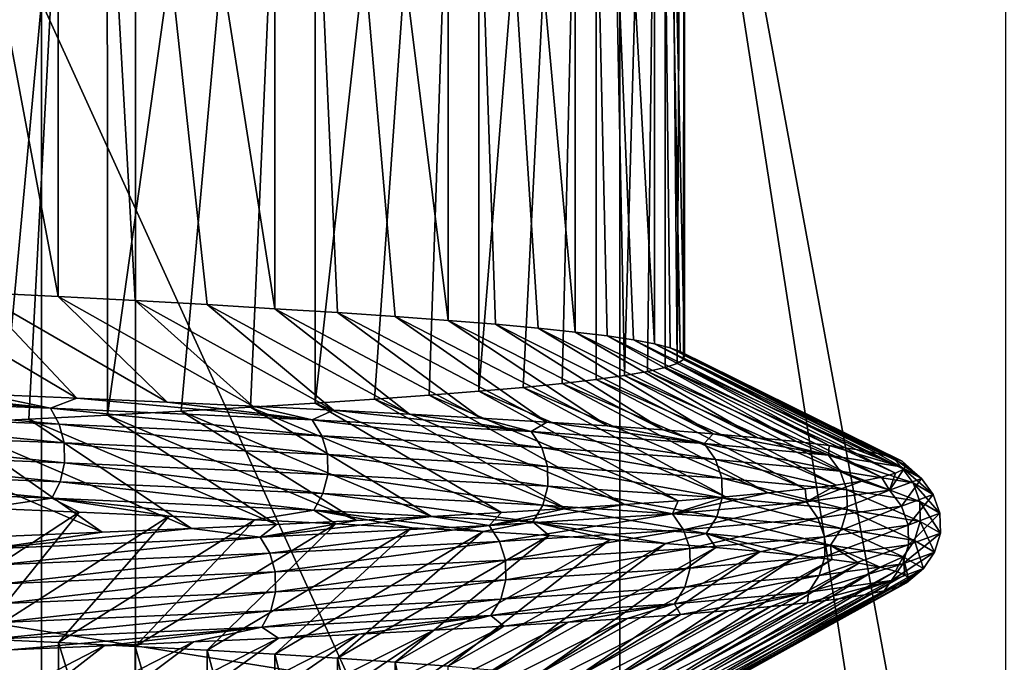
# Model space of a CAD drawing. Header units: metres. Extents: x -205 to 205, y -104 to 104.
# Tile 895 of 1056: x 9.66 to 13.49, y -52.68 to -50.18. Entities that reach past the tile are written whole.
import ezdxf

# ---------------------------------------------------------------- set-up
doc = ezdxf.new("R2010")
doc.units = ezdxf.units.M
doc.layers.add('solid_01_2-CONSUMER_EHM_BOX_SW0001', color=7, linetype='CONTINUOUS')

msp = doc.modelspace()

# ---------------------------------------------------------------- linework, layer by layer
at = {"layer": 'solid_01_2-CONSUMER_EHM_BOX_SW0001'}
for points in [[(27.853924, 67.360435), (-0.010849, -74.95858), (-0.010778, 75.04142)], [(27.853924, 67.360435), (27.752735, 66.82019), (-0.010849, -74.95858)], [(27.752735, 66.82019), (27.752735, 66.262619), (-0.010849, -74.95858)], [(27.752672, -66.17981), (-0.010849, -74.95858), (27.752735, 66.262619)], [(38.274673, -42.903759, 75), (-63.60397, -54.56757, 75), (63.596031, -54.576706, 75)], [(38.274673, -42.903759, 75), (37.499931, -42.958599, 75), (-63.60397, -54.56757, 75)], [(37.499931, -42.958599, 75), (-37.500069, -42.958565, 75), (-63.60397, -54.56757, 75)], [(8.82079, -45.958584, 15.999969), (9.498468, -51.241634, 16.764366), (9.814099, -51.257328, 17.168947)], [(8.82079, -45.958584, 15.999969), (9.814099, -51.257328, 17.168947), (9.813574, -45.958584, 17.169735)], [(10.003306, -45.958584, 31.569143), (9.378214, -51.748905, 32.380993), (9.041463, -45.958584, 32.764912)], [(10.003306, -45.958584, 31.569143), (9.700018, -51.733498, 31.981346), (9.378214, -51.748905, 32.380993)], [(10.003306, -45.958584, 31.569143), (10.00482, -51.717987, 31.568552), (9.700018, -51.733498, 31.981346)], [(9.813574, -45.958584, 17.169735), (9.814099, -51.257328, 17.168947), (10.112515, -51.273079, 17.586401)], [(9.813574, -45.958584, 17.169735), (10.112515, -51.273079, 17.586401), (10.393185, -51.288792, 18.015982)], [(9.813574, -45.958584, 17.169735), (10.393185, -51.288792, 18.015982), (10.65561, -51.304363, 18.45693)], [(9.813574, -45.958584, 17.169735), (10.65561, -51.304363, 18.45693), (10.657018, -45.958584, 18.459574)], [(10.812634, -45.958588, 30.257229), (10.00482, -51.717987, 31.568552), (10.003306, -45.958584, 31.569143)], [(10.812634, -45.958588, 30.257229), (10.292072, -51.702423, 31.143345), (10.00482, -51.717987, 31.568552)], [(10.812634, -45.958588, 30.257229), (10.561264, -51.686867, 30.706484), (10.292072, -51.702423, 31.143345)], [(10.812634, -45.958588, 30.257229), (10.811915, -51.671371, 30.258747), (10.561264, -51.686867, 30.706484)], [(10.657018, -45.958584, 18.459574), (10.65561, -51.304363, 18.45693), (10.899327, -51.31971, 18.908457)], [(10.657018, -45.958584, 18.459574), (10.899327, -51.31971, 18.908457), (11.123915, -51.334869, 19.36978)], [(10.657018, -45.958584, 18.459574), (11.123915, -51.334869, 19.36978), (11.328983, -51.349907, 19.84009)], [(10.657018, -45.958584, 18.459574), (11.328983, -51.349907, 19.84009), (11.328124, -45.958588, 19.840473)], [(11.447201, -45.958588, 28.858797), (11.043585, -51.655987, 29.800934), (10.811915, -51.671371, 30.258747)], [(11.447201, -45.958588, 28.858797), (10.811915, -51.671371, 30.258747), (10.812634, -45.958588, 30.257229)], [(11.447201, -45.958588, 28.858797), (11.25587, -51.640694, 29.333841), (11.043585, -51.655987, 29.800934)], [(11.447201, -45.958588, 28.858797), (11.448405, -51.625446, 28.85828), (11.25587, -51.640694, 29.333841)], [(11.328124, -45.958588, 19.840473), (11.328983, -51.349907, 19.84009), (11.514175, -51.364895, 20.318571)], [(11.328124, -45.958588, 19.840473), (11.514175, -51.364895, 20.318571), (11.67917, -51.379898, 20.804388)], [(11.328124, -45.958588, 19.840473), (11.67917, -51.379898, 20.804388), (11.823678, -51.394985, 21.296694)], [(11.328124, -45.958588, 19.840473), (11.823678, -51.394985, 21.296694), (11.824087, -45.958588, 21.298269)], [(11.904577, -45.958588, 27.3881), (11.448405, -51.625446, 28.85828), (11.447201, -45.958588, 28.858797)], [(11.904577, -45.958588, 27.3881), (11.620857, -51.610218, 28.375082), (11.448405, -51.625446, 28.85828)], [(11.904577, -45.958588, 27.3881), (11.772925, -51.594959, 27.88508), (11.620857, -51.610218, 28.375082)], [(11.904577, -45.958588, 27.3881), (11.904346, -51.579639, 27.389132), (11.772925, -51.594959, 27.88508)], [(11.824087, -45.958588, 21.298269), (11.823678, -51.394985, 21.296694), (11.947447, -51.410179, 21.79463)], [(11.824087, -45.958588, 21.298269), (11.947447, -51.410179, 21.79463), (12.050256, -51.425411, 22.297314)], [(11.824087, -45.958588, 21.298269), (12.050256, -51.425411, 22.297314), (12.131926, -51.440685, 22.803865)], [(11.824087, -45.958588, 21.298269), (12.131926, -51.440685, 22.803865), (12.129596, -45.958588, 22.793837)], [(11.904577, -45.958588, 27.3881), (12.014886, -51.564247, 26.8881), (11.904346, -51.579639, 27.389132)], [(12.170487, -45.958588, 25.884689), (12.014886, -51.564247, 26.8881), (11.904577, -45.958588, 27.3881)], [(12.170487, -45.958588, 25.884689), (12.104349, -51.548813, 26.382874), (12.014886, -51.564247, 26.8881)], [(12.170487, -45.958588, 25.884689), (12.172579, -51.533344, 25.874336), (12.104349, -51.548813, 26.382874)], [(12.129596, -45.958588, 22.793837), (12.131926, -51.440685, 22.803865), (12.192311, -51.455994, 23.313396)], [(12.129596, -45.958588, 22.793837), (12.192311, -51.455994, 23.313396), (12.231306, -51.471336, 23.82501)], [(12.129596, -45.958588, 22.793837), (12.231306, -51.471336, 23.82501), (12.248843, -51.486721, 24.337812)], [(12.129596, -45.958588, 22.793837), (12.248843, -51.486721, 24.337812), (12.248848, -45.958588, 24.337812)], [(12.170487, -45.958588, 25.884689), (12.219453, -51.517841, 25.363382), (12.172579, -51.533344, 25.874336)], [(12.248848, -45.958588, 24.337812), (12.219453, -51.517841, 25.363382), (12.170487, -45.958588, 25.884689)], [(12.248848, -45.958588, 24.337812), (12.24489, -51.502296, 24.850908), (12.219453, -51.517841, 25.363382)], [(12.248848, -45.958588, 24.337812), (12.248843, -51.486721, 24.337812), (12.24489, -51.502296, 24.850908)], [(11.995707, -59.073002, 67.982758), (11.996569, -47.073002, 63.099998), (13.495875, -56.723106, 67.02655)], [(11.996569, -47.073002, 69.5), (11.996569, -47.073002, 63.099998), (11.995707, -59.073002, 67.982758)], [(11.996569, -47.073002, 69.5), (11.995707, -59.073002, 67.982758), (11.996461, -48.573002, 69.5)], [(13.495983, -55.223106, 66.416206), (11.996569, -47.073002, 63.099998), (13.496569, -47.073109, 63.099998)], [(13.495983, -55.223106, 66.416206), (13.495875, -56.723106, 67.02655), (11.996569, -47.073002, 63.099998)], [(17.869715, -55.958588, 1.5), (-18.22703, -48.090942, 1.5), (2.383508, -57.876068, 1.5)], [(18.174229, -53.899757, 1.5), (18.205357, -48.090961, 1.5), (-18.22703, -48.090942, 1.5)], [(18.041845, -54.405605, 1.5), (18.174229, -53.899757, 1.5), (-18.22703, -48.090942, 1.5)], [(17.946911, -54.917667, 1.5), (18.041845, -54.405605, 1.5), (-18.22703, -48.090942, 1.5)], [(17.889599, -55.434975, 1.5), (17.946911, -54.917667, 1.5), (-18.22703, -48.090942, 1.5)], [(17.869715, -55.958588, 1.5), (17.889599, -55.434975, 1.5), (-18.22703, -48.090942, 1.5)], [(-12.004293, -59.071278, 72), (-12.003539, -48.571278, 72), (11.996461, -48.573002, 72)], [(-12.004293, -59.071278, 72), (11.996461, -48.573002, 72), (11.995707, -59.073002, 72)], [(11.995707, -59.073002, 67.982758), (11.995707, -59.073002, 72), (11.996461, -48.573002, 72)], [(11.996461, -48.573002, 69.5), (11.995707, -59.073002, 67.982758), (11.996461, -48.573002, 72)], [(9.748707, -50.113178, 10.572997), (9.748681, -65.803871, 10.57298), (8.304253, -65.803871, 9.66631)], [(8.304253, -50.113178, 9.66631), (9.748707, -50.113178, 10.572997), (8.304253, -65.803871, 9.66631)], [(8.694095, -50.113178, 39.108616), (8.694095, -65.803871, 39.108616), (10.114011, -65.803871, 38.164017)], [(10.114037, -50.113178, 38.164001), (8.694095, -50.113178, 39.108616), (10.114011, -65.803871, 38.164017)], [(9.748707, -50.113178, 10.572997), (16.890345, -65.803871, 22.572935), (9.748681, -65.803871, 10.57298)], [(16.890341, -50.113178, 22.572903), (16.890345, -65.803871, 22.572935), (9.748707, -50.113178, 10.572997)], [(16.935442, -50.113178, 25.979212), (10.114011, -65.803871, 38.164017), (16.935446, -65.803871, 25.979179)], [(16.935442, -50.113178, 25.979212), (10.114037, -50.113178, 38.164001), (10.114011, -65.803871, 38.164017)], [(9.166185, -51.226093, 16.373375), (9.518902, -51.636845, 15.484069), (9.886671, -51.652172, 15.889236)], [(9.498468, -51.241634, 16.764366), (9.166185, -51.226093, 16.373375), (9.886671, -51.652172, 15.889236)], [(9.498468, -51.241634, 16.764366), (9.886671, -51.652172, 15.889236), (10.237084, -51.667583, 16.309584)], [(9.814099, -51.257328, 17.168947), (9.498468, -51.241634, 16.764366), (10.237084, -51.667583, 16.309584)], [(9.814099, -51.257328, 17.168947), (10.237084, -51.667583, 16.309584), (10.569697, -51.683041, 16.744387)], [(10.112515, -51.273079, 17.586401), (9.814099, -51.257328, 17.168947), (10.569697, -51.683041, 16.744387)], [(10.112515, -51.273079, 17.586401), (10.569697, -51.683041, 16.744387), (10.884048, -51.698509, 17.192919)], [(10.393185, -51.288792, 18.015982), (10.112515, -51.273079, 17.586401), (10.884048, -51.698509, 17.192919)], [(10.393185, -51.288792, 18.015982), (10.884048, -51.698509, 17.192919), (11.179656, -51.713955, 17.654457)], [(10.65561, -51.304363, 18.45693), (10.393185, -51.288792, 18.015982), (11.179656, -51.713955, 17.654457)], [(10.65561, -51.304363, 18.45693), (11.179656, -51.713955, 17.654457), (11.456016, -51.729332, 18.128271)], [(10.899327, -51.31971, 18.908457), (10.65561, -51.304363, 18.45693), (11.456016, -51.729332, 18.128271)], [(10.899327, -51.31971, 18.908457), (11.456016, -51.729332, 18.128271), (11.712742, -51.744629, 18.613825)], [(11.123915, -51.334869, 19.36978), (10.899327, -51.31971, 18.908457), (11.712742, -51.744629, 18.613825)], [(11.123915, -51.334869, 19.36978), (11.712742, -51.744629, 18.613825), (11.949366, -51.759876, 19.110292)], [(11.328983, -51.349907, 19.84009), (11.123915, -51.334869, 19.36978), (11.949366, -51.759876, 19.110292)], [(11.328983, -51.349907, 19.84009), (11.949366, -51.759876, 19.110292), (12.165239, -51.775089, 19.616379)], [(11.514175, -51.364895, 20.318571), (11.328983, -51.349907, 19.84009), (12.165239, -51.775089, 19.616379)], [(11.514175, -51.364895, 20.318571), (12.165239, -51.775089, 19.616379), (12.359791, -51.790295, 20.13076)], [(11.67917, -51.379898, 20.804388), (11.514175, -51.364895, 20.318571), (12.359791, -51.790295, 20.13076)], [(11.67917, -51.379898, 20.804388), (12.359791, -51.790295, 20.13076), (12.532519, -51.805515, 20.652096)], [(11.823678, -51.394985, 21.296694), (11.67917, -51.379898, 20.804388), (12.532519, -51.805515, 20.652096)], [(11.823678, -51.394985, 21.296694), (12.532519, -51.805515, 20.652096), (12.683009, -51.820766, 21.179039)], [(11.947447, -51.410179, 21.79463), (11.823678, -51.394985, 21.296694), (12.683009, -51.820766, 21.179039)], [(11.947447, -51.410179, 21.79463), (12.683009, -51.820766, 21.179039), (12.810868, -51.836056, 21.710199)], [(12.050256, -51.425411, 22.297314), (11.947447, -51.410179, 21.79463), (12.810868, -51.836056, 21.710199)], [(12.050256, -51.425411, 22.297314), (12.810868, -51.836056, 21.710199), (12.915873, -51.85136, 22.244989)], [(12.131926, -51.440685, 22.803865), (12.050256, -51.425411, 22.297314), (12.915873, -51.85136, 22.244989)], [(12.131926, -51.440685, 22.803865), (12.915873, -51.85136, 22.244989), (12.998069, -51.866676, 22.783207)], [(12.192311, -51.455994, 23.313396), (12.131926, -51.440685, 22.803865), (12.998069, -51.866676, 22.783207)], [(12.192311, -51.455994, 23.313396), (12.998069, -51.866676, 22.783207), (13.057616, -51.882, 23.324612)], [(12.231306, -51.471336, 23.82501), (12.192311, -51.455994, 23.313396), (13.057616, -51.882, 23.324612)], [(12.231306, -51.471336, 23.82501), (13.057616, -51.882, 23.324612), (13.094564, -51.897331, 23.868979)], [(12.248843, -51.486721, 24.337812), (12.231306, -51.471336, 23.82501), (13.094564, -51.897331, 23.868979)], [(12.219453, -51.517841, 25.363382), (12.24489, -51.502296, 24.850908), (13.100322, -51.92799, 24.965431)], [(12.24489, -51.502296, 24.850908), (12.248843, -51.486721, 24.337812), (13.108844, -51.912655, 24.416069)], [(12.24489, -51.502296, 24.850908), (13.108844, -51.912655, 24.416069), (13.100322, -51.92799, 24.965431)], [(12.248843, -51.486721, 24.337812), (13.094564, -51.897331, 23.868979), (13.108844, -51.912655, 24.416069)], [(12.014886, -51.564247, 26.8881), (12.104349, -51.548813, 26.382874), (12.937609, -51.974033, 26.610497)], [(12.104349, -51.548813, 26.382874), (12.172579, -51.533344, 25.874336), (13.014612, -51.958694, 26.064482)], [(12.104349, -51.548813, 26.382874), (13.014612, -51.958694, 26.064482), (12.937609, -51.974033, 26.610497)], [(12.172579, -51.533344, 25.874336), (12.219453, -51.517841, 25.363382), (13.068904, -51.94334, 25.515514)], [(12.172579, -51.533344, 25.874336), (13.068904, -51.94334, 25.515514), (13.014612, -51.958694, 26.064482)], [(12.219453, -51.517841, 25.363382), (13.100322, -51.92799, 24.965431), (13.068904, -51.94334, 25.515514)], [(11.772925, -51.594959, 27.88508), (11.904346, -51.579639, 27.389132), (12.716813, -52.004635, 27.686478)], [(11.904346, -51.579639, 27.389132), (12.014886, -51.564247, 26.8881), (12.838197, -51.989353, 27.151752)], [(11.904346, -51.579639, 27.389132), (12.838197, -51.989353, 27.151752), (12.716813, -52.004635, 27.686478)], [(12.014886, -51.564247, 26.8881), (12.937609, -51.974033, 26.610497), (12.838197, -51.989353, 27.151752)], [(9.783201, -51.690765, 15.678212), (8.734261, -51.606499, 14.722716), (8.612084, -51.645199, 14.533237)], [(9.783201, -51.690765, 15.678212), (9.134517, -51.621632, 15.095043), (8.734261, -51.606499, 14.722716)], [(9.783201, -51.690765, 15.678212), (9.518902, -51.636845, 15.484069), (9.134517, -51.621632, 15.095043)], [(11.25587, -51.640694, 29.333841), (11.448405, -51.625446, 28.85828), (12.223615, -52.050205, 29.242905)], [(11.448405, -51.625446, 28.85828), (11.620857, -51.610218, 28.375082), (12.409486, -52.035038, 28.732178)], [(11.448405, -51.625446, 28.85828), (12.409486, -52.035038, 28.732178), (12.223615, -52.050205, 29.242905)], [(11.620857, -51.610218, 28.375082), (11.772925, -51.594959, 27.88508), (12.57387, -52.019859, 28.213354)], [(11.620857, -51.610218, 28.375082), (12.57387, -52.019859, 28.213354), (12.409486, -52.035038, 28.732178)], [(11.772925, -51.594959, 27.88508), (12.716813, -52.004635, 27.686478), (12.57387, -52.019859, 28.213354)], [(8.612084, -51.645199, 14.533237), (8.642452, -51.707504, 14.49811), (9.817697, -51.753071, 15.647121)], [(9.783201, -51.690765, 15.678212), (8.612084, -51.645199, 14.533237), (9.817697, -51.753071, 15.647121)], [(9.783201, -51.690765, 15.678212), (9.886671, -51.652172, 15.889236), (9.518902, -51.636845, 15.484069)], [(10.800747, -51.736328, 16.961926), (9.886671, -51.652172, 15.889236), (9.783201, -51.690765, 15.678212)], [(10.800747, -51.736328, 16.961926), (10.237084, -51.667583, 16.309584), (9.886671, -51.652172, 15.889236)], [(10.800747, -51.736328, 16.961926), (10.569697, -51.683041, 16.744387), (10.237084, -51.667583, 16.309584)], [(10.811915, -51.671371, 30.258747), (11.043585, -51.655987, 29.800934), (11.787231, -52.080608, 30.239956)], [(11.043585, -51.655987, 29.800934), (11.25587, -51.640694, 29.333841), (12.016166, -52.065388, 29.745491)], [(11.043585, -51.655987, 29.800934), (12.016166, -52.065388, 29.745491), (11.787231, -52.080608, 30.239956)], [(11.25587, -51.640694, 29.333841), (12.223615, -52.050205, 29.242905), (12.016166, -52.065388, 29.745491)], [(8.642452, -51.707504, 14.49811), (8.659444, -51.780319, 14.478452), (9.836998, -51.825886, 15.629723)], [(9.817697, -51.753071, 15.647121), (8.642452, -51.707504, 14.49811), (9.836998, -51.825886, 15.629723)], [(9.783201, -51.690765, 15.678212), (9.817697, -51.753071, 15.647121), (10.838828, -51.798634, 16.935362)], [(10.800747, -51.736328, 16.961926), (9.783201, -51.690765, 15.678212), (10.838828, -51.798634, 16.935362)], [(10.00482, -51.717987, 31.568552), (10.292072, -51.702423, 31.143345), (10.97332, -52.12674, 31.670786)], [(10.292072, -51.702423, 31.143345), (10.561264, -51.686867, 30.706484), (11.265294, -52.11129, 31.203726)], [(10.292072, -51.702423, 31.143345), (11.265294, -52.11129, 31.203726), (10.97332, -52.12674, 31.670786)], [(10.561264, -51.686867, 30.706484), (10.811915, -51.671371, 30.258747), (11.536846, -52.095901, 30.726267)], [(10.561264, -51.686867, 30.706484), (11.536846, -52.095901, 30.726267), (11.265294, -52.11129, 31.203726)], [(10.800747, -51.736328, 16.961926), (10.884048, -51.698509, 17.192919), (10.569697, -51.683041, 16.744387)], [(11.652004, -51.781895, 18.362371), (10.884048, -51.698509, 17.192919), (10.800747, -51.736328, 16.961926)], [(10.811915, -51.671371, 30.258747), (11.787231, -52.080608, 30.239956), (11.536846, -52.095901, 30.726267)], [(11.652004, -51.781895, 18.362371), (11.179656, -51.713955, 17.654457), (10.884048, -51.698509, 17.192919)], [(9.378214, -51.748905, 32.380993), (9.700018, -51.733498, 31.981346), (10.331759, -52.157665, 32.567539)], [(9.700018, -51.733498, 31.981346), (10.00482, -51.717987, 31.568552), (10.661807, -52.142212, 32.125889)], [(9.700018, -51.733498, 31.981346), (10.661807, -52.142212, 32.125889), (10.331759, -52.157665, 32.567539)], [(10.00482, -51.717987, 31.568552), (10.97332, -52.12674, 31.670786), (10.661807, -52.142212, 32.125889)], [(10.800747, -51.736328, 16.961926), (10.838828, -51.798634, 16.935362), (11.693085, -51.8442, 18.340744)], [(11.652004, -51.781895, 18.362371), (10.800747, -51.736328, 16.961926), (11.693085, -51.8442, 18.340744)], [(11.652004, -51.781895, 18.362371), (11.456016, -51.729332, 18.128271), (11.179656, -51.713955, 17.654457)], [(11.652004, -51.781895, 18.362371), (11.712742, -51.744629, 18.613825), (11.456016, -51.729332, 18.128271)], [(12.325167, -51.827457, 19.856676), (11.712742, -51.744629, 18.613825), (11.652004, -51.781895, 18.362371)], [(12.325167, -51.827457, 19.856676), (11.949366, -51.759876, 19.110292), (11.712742, -51.744629, 18.613825)], [(8.659444, -51.780319, 14.478452), (8.660577, -51.857037, 14.47714), (9.838284, -51.902599, 15.628562)], [(9.836998, -51.825886, 15.629723), (8.659444, -51.780319, 14.478452), (9.838284, -51.902599, 15.628562)], [(9.039983, -51.764145, 32.766785), (9.378214, -51.748905, 32.380993), (9.984294, -52.173061, 32.994316)], [(9.039983, -51.764145, 32.766785), (9.984294, -52.173061, 32.994316), (9.620605, -52.188358, 33.404919)], [(9.378214, -51.748905, 32.380993), (10.331759, -52.157665, 32.567539), (9.984294, -52.173061, 32.994316)], [(9.817697, -51.753071, 15.647121), (9.836998, -51.825886, 15.629723), (10.860136, -51.871449, 16.920496)], [(10.838828, -51.798634, 16.935362), (9.817697, -51.753071, 15.647121), (10.860136, -51.871449, 16.920496)], [(11.652004, -51.781895, 18.362371), (11.693085, -51.8442, 18.340744), (12.36862, -51.889763, 19.840317)], [(12.325167, -51.827457, 19.856676), (11.652004, -51.781895, 18.362371), (12.36862, -51.889763, 19.840317)], [(12.325167, -51.827457, 19.856676), (12.165239, -51.775089, 19.616379), (11.949366, -51.759876, 19.110292)], [(12.325167, -51.827457, 19.856676), (12.359791, -51.790295, 20.13076), (12.165239, -51.775089, 19.616379)], [(10.838828, -51.798634, 16.935362), (10.860136, -51.871449, 16.920496), (11.716072, -51.917015, 18.328642)], [(11.693085, -51.8442, 18.340744), (10.838828, -51.798634, 16.935362), (11.716072, -51.917015, 18.328642)], [(12.80843, -51.873024, 21.421968), (12.359791, -51.790295, 20.13076), (12.325167, -51.827457, 19.856676)], [(12.80843, -51.873024, 21.421968), (12.532519, -51.805515, 20.652096), (12.359791, -51.790295, 20.13076)], [(12.80843, -51.873024, 21.421968), (12.683009, -51.820766, 21.179039), (12.532519, -51.805515, 20.652096)], [(12.80843, -51.873024, 21.421968), (12.810868, -51.836056, 21.710199), (12.683009, -51.820766, 21.179039)], [(8.660577, -51.857037, 14.47714), (8.645763, -51.930958, 14.494289), (9.821457, -51.976521, 15.643742)], [(9.838284, -51.902599, 15.628562), (8.660577, -51.857037, 14.47714), (9.821457, -51.976521, 15.643742)], [(9.836998, -51.825886, 15.629723), (9.838284, -51.902599, 15.628562), (10.861557, -51.948166, 16.919504)], [(10.860136, -51.871449, 16.920496), (9.836998, -51.825886, 15.629723), (10.861557, -51.948166, 16.919504)], [(11.693085, -51.8442, 18.340744), (11.716072, -51.917015, 18.328642), (12.392934, -51.962578, 19.831161)], [(12.36862, -51.889763, 19.840317), (11.693085, -51.8442, 18.340744), (12.392934, -51.962578, 19.831161)], [(12.325167, -51.827457, 19.856676), (12.36862, -51.889763, 19.840317), (12.853584, -51.935329, 21.411129)], [(12.80843, -51.873024, 21.421968), (12.325167, -51.827457, 19.856676), (12.853584, -51.935329, 21.411129)], [(13.090703, -51.918587, 23.035236), (12.810868, -51.836056, 21.710199), (12.80843, -51.873024, 21.421968)], [(13.090703, -51.918587, 23.035236), (12.915873, -51.85136, 22.244989), (12.810868, -51.836056, 21.710199)], [(13.090703, -51.918587, 23.035236), (12.998069, -51.866676, 22.783207), (12.915873, -51.85136, 22.244989)], [(10.860136, -51.871449, 16.920496), (10.861557, -51.948166, 16.919504), (11.717605, -51.993729, 18.327833)], [(11.716072, -51.917015, 18.328642), (10.860136, -51.871449, 16.920496), (11.717605, -51.993729, 18.327833)], [(12.36862, -51.889763, 19.840317), (12.392934, -51.962578, 19.831161), (12.878852, -52.008144, 21.405062)], [(12.853584, -51.935329, 21.411129), (12.36862, -51.889763, 19.840317), (12.878852, -52.008144, 21.405062)], [(12.80843, -51.873024, 21.421968), (12.853584, -51.935329, 21.411129), (13.136851, -51.980892, 23.030083)], [(13.090703, -51.918587, 23.035236), (12.80843, -51.873024, 21.421968), (13.136851, -51.980892, 23.030083)], [(13.090703, -51.918587, 23.035236), (13.057616, -51.882, 23.324612), (12.998069, -51.866676, 22.783207)], [(13.168998, -51.964149, 24.671864), (13.094564, -51.897331, 23.868979), (13.057616, -51.882, 23.324612)], [(13.168998, -51.964149, 24.671864), (13.057616, -51.882, 23.324612), (13.090703, -51.918587, 23.035236)], [(13.168998, -51.964149, 24.671864), (13.108844, -51.912655, 24.416069), (13.094564, -51.897331, 23.868979)], [(8.645763, -51.930958, 14.494289), (8.617291, -51.995304, 14.527259), (9.78911, -52.040867, 15.672926)], [(9.821457, -51.976521, 15.643742), (8.645763, -51.930958, 14.494289), (9.78911, -52.040867, 15.672926)], [(9.838284, -51.902599, 15.628562), (9.821457, -51.976521, 15.643742), (10.842978, -52.022087, 16.932476)], [(10.861557, -51.948166, 16.919504), (9.838284, -51.902599, 15.628562), (10.842978, -52.022087, 16.932476)], [(11.716072, -51.917015, 18.328642), (11.717605, -51.993729, 18.327833), (12.394555, -52.039295, 19.830551)], [(12.392934, -51.962578, 19.831161), (11.716072, -51.917015, 18.328642), (12.394555, -52.039295, 19.830551)], [(12.853584, -51.935329, 21.411129), (12.878852, -52.008144, 21.405062), (13.162675, -52.053707, 23.027199)], [(13.136851, -51.980892, 23.030083), (12.853584, -51.935329, 21.411129), (13.162675, -52.053707, 23.027199)], [(13.045438, -52.009716, 26.306219), (13.068904, -51.94334, 25.515514), (13.100322, -51.92799, 24.965431)], [(13.045438, -52.009716, 26.306219), (13.100322, -51.92799, 24.965431), (13.168998, -51.964149, 24.671864)], [(13.090703, -51.918587, 23.035236), (13.136851, -51.980892, 23.030083), (13.215421, -52.026455, 24.67248)], [(13.168998, -51.964149, 24.671864), (13.090703, -51.918587, 23.035236), (13.215421, -52.026455, 24.67248)], [(13.168998, -51.964149, 24.671864), (13.100322, -51.92799, 24.965431), (13.108844, -51.912655, 24.416069)], [(9.821457, -51.976521, 15.643742), (9.78911, -52.040867, 15.672926), (10.807265, -52.086433, 16.957415)], [(10.842978, -52.022087, 16.932476), (9.821457, -51.976521, 15.643742), (10.807265, -52.086433, 16.957415)], [(10.861557, -51.948166, 16.919504), (10.842978, -52.022087, 16.932476), (11.697561, -52.06765, 18.338396)], [(11.717605, -51.993729, 18.327833), (10.861557, -51.948166, 16.919504), (11.697561, -52.06765, 18.338396)], [(12.392934, -51.962578, 19.831161), (12.394555, -52.039295, 19.830551), (12.880537, -52.084858, 21.404655)], [(12.878852, -52.008144, 21.405062), (12.392934, -51.962578, 19.831161), (12.880537, -52.084858, 21.404655)], [(12.722228, -52.055279, 27.912663), (12.838197, -51.989353, 27.151752), (12.937609, -51.974033, 26.610497)], [(12.722228, -52.055279, 27.912663), (12.937609, -51.974033, 26.610497), (13.045438, -52.009716, 26.306219)], [(13.045438, -52.009716, 26.306219), (12.937609, -51.974033, 26.610497), (13.014612, -51.958694, 26.064482)], [(13.045438, -52.009716, 26.306219), (13.014612, -51.958694, 26.064482), (13.068904, -51.94334, 25.515514)], [(13.045438, -52.009716, 26.306219), (13.168998, -51.964149, 24.671864), (13.091424, -52.072021, 26.312597)], [(13.168998, -51.964149, 24.671864), (13.215421, -52.026455, 24.67248), (13.091424, -52.072021, 26.312597)], [(9.78911, -52.040867, 15.672926), (8.617291, -51.995304, 14.527259), (9.526647, -52.079441, 15.477182)], [(11.717605, -51.993729, 18.327833), (11.697561, -52.06765, 18.338396), (12.373353, -52.113216, 19.838543)], [(12.394555, -52.039295, 19.830551), (11.717605, -51.993729, 18.327833), (12.373353, -52.113216, 19.838543)], [(12.722228, -52.055279, 27.912663), (12.57387, -52.019859, 28.213354), (12.716813, -52.004635, 27.686478)], [(12.722228, -52.055279, 27.912663), (12.716813, -52.004635, 27.686478), (12.838197, -51.989353, 27.151752)], [(12.722228, -52.055279, 27.912663), (13.045438, -52.009716, 26.306219), (12.767075, -52.117584, 27.924704)], [(13.045438, -52.009716, 26.306219), (13.091424, -52.072021, 26.312597), (12.767075, -52.117584, 27.924704)], [(12.878852, -52.008144, 21.405062), (12.880537, -52.084858, 21.404655), (13.164397, -52.130424, 23.027006)], [(13.162675, -52.053707, 23.027199), (12.878852, -52.008144, 21.405062), (13.164397, -52.130424, 23.027006)], [(13.136851, -51.980892, 23.030083), (13.162675, -52.053707, 23.027199), (13.241398, -52.09927, 24.672823)], [(13.215421, -52.026455, 24.67248), (13.136851, -51.980892, 23.030083), (13.241398, -52.09927, 24.672823)], [(9.78911, -52.040867, 15.672926), (9.526647, -52.079441, 15.477182), (9.894682, -52.094685, 15.882667)], [(9.78911, -52.040867, 15.672926), (9.894682, -52.094685, 15.882667), (10.24533, -52.10984, 16.303329)], [(9.78911, -52.040867, 15.672926), (10.24533, -52.10984, 16.303329), (10.578158, -52.124947, 16.738449)], [(10.807265, -52.086433, 16.957415), (9.78911, -52.040867, 15.672926), (10.578158, -52.124947, 16.738449)], [(10.842978, -52.022087, 16.932476), (10.807265, -52.086433, 16.957415), (11.659032, -52.131996, 18.358706)], [(11.697561, -52.06765, 18.338396), (10.842978, -52.022087, 16.932476), (11.659032, -52.131996, 18.358706)], [(12.201585, -52.100842, 29.465551), (12.016166, -52.065388, 29.745491), (12.223615, -52.050205, 29.242905)], [(12.201585, -52.100842, 29.465551), (12.409486, -52.035038, 28.732178), (12.57387, -52.019859, 28.213354)], [(12.201585, -52.100842, 29.465551), (12.57387, -52.019859, 28.213354), (12.722228, -52.055279, 27.912663)], [(12.201585, -52.100842, 29.465551), (12.223615, -52.050205, 29.242905), (12.409486, -52.035038, 28.732178)], [(12.394555, -52.039295, 19.830551), (12.373353, -52.113216, 19.838543), (12.858502, -52.158779, 21.409956)], [(12.880537, -52.084858, 21.404655), (12.394555, -52.039295, 19.830551), (12.858502, -52.158779, 21.409956)], [(13.091424, -52.072021, 26.312597), (13.215421, -52.026455, 24.67248), (13.117157, -52.144836, 26.316166)], [(13.215421, -52.026455, 24.67248), (13.241398, -52.09927, 24.672823), (13.117157, -52.144836, 26.316166)], [(9.894682, -52.094685, 15.882667), (9.526647, -52.079441, 15.477182), (9.166281, -52.571327, 16.373486)], [(10.807265, -52.086433, 16.957415), (10.578158, -52.124947, 16.738449), (10.892714, -52.140053, 17.187309)], [(10.807265, -52.086433, 16.957415), (10.892714, -52.140053, 17.187309), (11.188521, -52.155205, 17.649193)], [(10.807265, -52.086433, 16.957415), (11.188521, -52.155205, 17.649193), (11.465086, -52.170448, 18.123377)], [(11.659032, -52.131996, 18.358706), (10.807265, -52.086433, 16.957415), (11.465086, -52.170448, 18.123377)], [(11.489128, -52.146404, 30.940554), (11.787231, -52.080608, 30.239956), (12.016166, -52.065388, 29.745491)], [(11.489128, -52.146404, 30.940554), (12.016166, -52.065388, 29.745491), (12.201585, -52.100842, 29.465551)], [(11.489128, -52.146404, 30.940554), (11.536846, -52.095901, 30.726267), (11.787231, -52.080608, 30.239956)], [(11.697561, -52.06765, 18.338396), (11.659032, -52.131996, 18.358706), (12.332596, -52.177563, 19.85391)], [(12.373353, -52.113216, 19.838543), (11.697561, -52.06765, 18.338396), (12.332596, -52.177563, 19.85391)], [(12.201585, -52.100842, 29.465551), (12.722228, -52.055279, 27.912663), (12.244594, -52.163147, 29.483067)], [(12.722228, -52.055279, 27.912663), (12.767075, -52.117584, 27.924704), (12.244594, -52.163147, 29.483067)], [(12.767075, -52.117584, 27.924704), (13.091424, -52.072021, 26.312597), (12.79217, -52.190399, 27.93144)], [(13.091424, -52.072021, 26.312597), (13.117157, -52.144836, 26.316166), (12.79217, -52.190399, 27.93144)], [(12.880537, -52.084858, 21.404655), (12.858502, -52.158779, 21.409956), (13.141877, -52.204346, 23.02953)], [(13.164397, -52.130424, 23.027006), (12.880537, -52.084858, 21.404655), (13.141877, -52.204346, 23.02953)], [(13.162675, -52.053707, 23.027199), (13.164397, -52.130424, 23.027006), (13.243131, -52.175987, 24.672846)], [(13.241398, -52.09927, 24.672823), (13.162675, -52.053707, 23.027199), (13.243131, -52.175987, 24.672846)], [(9.894682, -52.094685, 15.882667), (9.166281, -52.571327, 16.373486), (9.49856, -52.586433, 16.764481)], [(10.24533, -52.10984, 16.303329), (9.894682, -52.094685, 15.882667), (9.49856, -52.586433, 16.764481)], [(10.24533, -52.10984, 16.303329), (9.49856, -52.586433, 16.764481), (9.814188, -52.601368, 17.169069)], [(10.578158, -52.124947, 16.738449), (10.24533, -52.10984, 16.303329), (9.814188, -52.601368, 17.169069)], [(10.578158, -52.124947, 16.738449), (9.814188, -52.601368, 17.169069), (10.1126, -52.616238, 17.586527)], [(10.892714, -52.140053, 17.187309), (10.578158, -52.124947, 16.738449), (10.1126, -52.616238, 17.586527)], [(10.599067, -52.191967, 32.316639), (10.97332, -52.12674, 31.670786), (11.265294, -52.11129, 31.203726)], [(10.599067, -52.191967, 32.316639), (11.265294, -52.11129, 31.203726), (11.489128, -52.146404, 30.940554)], [(10.599067, -52.191967, 32.316639), (10.661807, -52.142212, 32.125889), (10.97332, -52.12674, 31.670786)], [(11.489128, -52.146404, 30.940554), (11.265294, -52.11129, 31.203726), (11.536846, -52.095901, 30.726267)], [(11.489128, -52.146404, 30.940554), (12.201585, -52.100842, 29.465551), (11.529625, -52.20871, 30.963268)], [(12.201585, -52.100842, 29.465551), (12.244594, -52.163147, 29.483067), (11.529625, -52.20871, 30.963268)], [(12.244594, -52.163147, 29.483067), (12.767075, -52.117584, 27.924704), (12.268661, -52.235962, 29.492867)], [(12.767075, -52.117584, 27.924704), (12.79217, -52.190399, 27.93144), (12.268661, -52.235962, 29.492867)], [(12.373353, -52.113216, 19.838543), (12.332596, -52.177563, 19.85391), (12.816146, -52.223125, 21.420147)], [(12.858502, -52.158779, 21.409956), (12.373353, -52.113216, 19.838543), (12.816146, -52.223125, 21.420147)], [(13.117157, -52.144836, 26.316166), (13.241398, -52.09927, 24.672823), (13.118873, -52.22155, 26.316402)], [(13.241398, -52.09927, 24.672823), (13.243131, -52.175987, 24.672846), (13.118873, -52.22155, 26.316402)], [(9.546938, -52.23753, 33.573288), (9.984294, -52.173061, 32.994316), (10.331759, -52.157665, 32.567539)], [(9.546938, -52.23753, 33.573288), (10.331759, -52.157665, 32.567539), (10.599067, -52.191967, 32.316639)], [(10.892714, -52.140053, 17.187309), (10.1126, -52.616238, 17.586527), (10.393266, -52.631149, 18.016115)], [(10.599067, -52.191967, 32.316639), (10.331759, -52.157665, 32.567539), (10.661807, -52.142212, 32.125889)], [(11.188521, -52.155205, 17.649193), (10.892714, -52.140053, 17.187309), (10.393266, -52.631149, 18.016115)], [(11.188521, -52.155205, 17.649193), (10.393266, -52.631149, 18.016115), (10.655685, -52.646217, 18.457064)], [(10.599067, -52.191967, 32.316639), (11.489128, -52.146404, 30.940554), (10.636424, -52.254272, 32.344204)], [(11.489128, -52.146404, 30.940554), (11.529625, -52.20871, 30.963268), (10.636424, -52.254272, 32.344204)], [(11.465086, -52.170448, 18.123377), (11.188521, -52.155205, 17.649193), (10.655685, -52.646217, 18.457064)], [(11.659032, -52.131996, 18.358706), (11.465086, -52.170448, 18.123377), (11.722023, -52.185814, 18.609339)], [(11.529625, -52.20871, 30.963268), (12.244594, -52.163147, 29.483067), (11.552286, -52.281525, 30.975977)], [(12.244594, -52.163147, 29.483067), (12.268661, -52.235962, 29.492867), (11.552286, -52.281525, 30.975977)], [(11.659032, -52.131996, 18.358706), (11.722023, -52.185814, 18.609339), (11.958857, -52.201283, 19.106255)], [(11.659032, -52.131996, 18.358706), (11.958857, -52.201283, 19.106255), (12.174929, -52.216801, 19.61281)], [(12.332596, -52.177563, 19.85391), (11.659032, -52.131996, 18.358706), (12.174929, -52.216801, 19.61281)], [(12.79217, -52.190399, 27.93144), (13.117157, -52.144836, 26.316166), (12.793842, -52.267113, 27.931889)], [(13.117157, -52.144836, 26.316166), (13.118873, -52.22155, 26.316402), (12.793842, -52.267113, 27.931889)], [(12.858502, -52.158779, 21.409956), (12.816146, -52.223125, 21.420147), (13.098585, -52.268692, 23.034386)], [(13.141877, -52.204346, 23.02953), (12.858502, -52.158779, 21.409956), (13.098585, -52.268692, 23.034386)], [(13.164397, -52.130424, 23.027006), (13.141877, -52.204346, 23.02953), (13.220475, -52.249908, 24.672554)], [(13.243131, -52.175987, 24.672846), (13.164397, -52.130424, 23.027006), (13.220475, -52.249908, 24.672554)], [(9.546938, -52.23753, 33.573288), (9.620605, -52.188358, 33.404919), (9.984294, -52.173061, 32.994316)], [(9.546938, -52.23753, 33.573288), (10.599067, -52.191967, 32.316639), (9.580585, -52.299835, 33.605282)], [(10.599067, -52.191967, 32.316639), (10.636424, -52.254272, 32.344204), (9.580585, -52.299835, 33.605282)], [(11.465086, -52.170448, 18.123377), (10.655685, -52.646217, 18.457064), (10.899395, -52.66153, 18.90859)], [(11.722023, -52.185814, 18.609339), (11.465086, -52.170448, 18.123377), (10.899395, -52.66153, 18.90859)], [(11.722023, -52.185814, 18.609339), (10.899395, -52.66153, 18.90859), (11.123973, -52.677055, 19.369907)], [(11.958857, -52.201283, 19.106255), (11.722023, -52.185814, 18.609339), (11.123973, -52.677055, 19.369907)], [(11.958857, -52.201283, 19.106255), (11.123973, -52.677055, 19.369907), (11.329031, -52.692711, 19.84021)], [(12.174929, -52.216801, 19.61281), (11.958857, -52.201283, 19.106255), (11.329031, -52.692711, 19.84021)], [(12.332596, -52.177563, 19.85391), (12.174929, -52.216801, 19.61281), (12.369655, -52.232315, 20.127665)], [(12.268661, -52.235962, 29.492867), (12.79217, -52.190399, 27.93144), (12.270267, -52.312679, 29.493519)], [(12.79217, -52.190399, 27.93144), (12.793842, -52.267113, 27.931889), (12.270267, -52.312679, 29.493519)], [(12.332596, -52.177563, 19.85391), (12.369655, -52.232315, 20.127665), (12.542529, -52.24778, 20.649466)], [(12.332596, -52.177563, 19.85391), (12.542529, -52.24778, 20.649466), (12.693128, -52.263145, 21.176847)], [(12.816146, -52.223125, 21.420147), (12.332596, -52.177563, 19.85391), (12.693128, -52.263145, 21.176847)], [(13.243131, -52.175987, 24.672846), (13.220475, -52.249908, 24.672554), (13.09643, -52.295471, 26.313301)], [(13.118873, -52.22155, 26.316402), (13.243131, -52.175987, 24.672846), (13.09643, -52.295471, 26.313301)], [(13.141877, -52.204346, 23.02953), (13.098585, -52.268692, 23.034386), (13.176923, -52.314255, 24.671999)], [(13.220475, -52.249908, 24.672554), (13.141877, -52.204346, 23.02953), (13.176923, -52.314255, 24.671999)], [(10.636424, -52.254272, 32.344204), (11.529625, -52.20871, 30.963268), (10.65733, -52.327087, 32.359627)], [(11.529625, -52.20871, 30.963268), (11.552286, -52.281525, 30.975977), (10.65733, -52.327087, 32.359627)], [(12.174929, -52.216801, 19.61281), (11.329031, -52.692711, 19.84021), (11.514214, -52.708424, 20.31868)], [(12.369655, -52.232315, 20.127665), (12.174929, -52.216801, 19.61281), (11.514214, -52.708424, 20.31868)], [(12.369655, -52.232315, 20.127665), (11.514214, -52.708424, 20.31868), (11.679199, -52.724121, 20.804485)], [(11.552286, -52.281525, 30.975977), (12.268661, -52.235962, 29.492867), (11.553798, -52.358242, 30.976824)], [(12.268661, -52.235962, 29.492867), (12.270267, -52.312679, 29.493519), (11.553798, -52.358242, 30.976824)], [(12.542529, -52.24778, 20.649466), (12.369655, -52.232315, 20.127665), (11.679199, -52.724121, 20.804485)], [(12.816146, -52.223125, 21.420147), (12.693128, -52.263145, 21.176847), (12.821061, -52.278381, 21.708399)], [(13.118873, -52.22155, 26.316402), (13.09643, -52.295471, 26.313301), (12.771955, -52.341034, 27.926023)], [(12.793842, -52.267113, 27.931889), (13.118873, -52.22155, 26.316402), (12.771955, -52.341034, 27.926023)], [(12.816146, -52.223125, 21.420147), (12.821061, -52.278381, 21.708399), (12.926116, -52.293522, 22.243547)], [(12.816146, -52.223125, 21.420147), (12.926116, -52.293522, 22.243547), (13.008346, -52.308613, 22.782103)], [(13.098585, -52.268692, 23.034386), (12.816146, -52.223125, 21.420147), (13.008346, -52.308613, 22.782103)], [(9.580585, -52.299835, 33.605282), (10.636424, -52.254272, 32.344204), (9.599415, -52.37265, 33.623184)], [(10.636424, -52.254272, 32.344204), (10.65733, -52.327087, 32.359627), (9.599415, -52.37265, 33.623184)], [(10.65733, -52.327087, 32.359627), (11.552286, -52.281525, 30.975977), (10.658724, -52.403805, 32.360657)], [(11.552286, -52.281525, 30.975977), (11.553798, -52.358242, 30.976824), (10.658724, -52.403805, 32.360657)], [(12.542529, -52.24778, 20.649466), (11.679199, -52.724121, 20.804485), (11.8237, -52.739727, 21.29678)], [(12.693128, -52.263145, 21.176847), (12.542529, -52.24778, 20.649466), (11.8237, -52.739727, 21.29678)], [(12.693128, -52.263145, 21.176847), (11.8237, -52.739727, 21.29678), (11.947462, -52.755215, 21.794703)], [(12.821061, -52.278381, 21.708399), (12.693128, -52.263145, 21.176847), (11.947462, -52.755215, 21.794703)], [(12.821061, -52.278381, 21.708399), (11.947462, -52.755215, 21.794703), (12.050265, -52.77066, 22.297375)], [(12.926116, -52.293522, 22.243547), (12.821061, -52.278381, 21.708399), (12.050265, -52.77066, 22.297375)], [(12.793842, -52.267113, 27.931889), (12.771955, -52.341034, 27.926023), (12.249273, -52.3866, 29.484982)], [(12.270267, -52.312679, 29.493519), (12.793842, -52.267113, 27.931889), (12.249273, -52.3866, 29.484982)], [(13.098585, -52.268692, 23.034386), (13.008346, -52.308613, 22.782103), (13.067917, -52.3237, 23.323851)], [(13.220475, -52.249908, 24.672554), (13.176923, -52.314255, 24.671999), (13.053285, -52.359818, 26.307339)], [(13.09643, -52.295471, 26.313301), (13.220475, -52.249908, 24.672554), (13.053285, -52.359818, 26.307339)], [(13.098585, -52.268692, 23.034386), (13.067917, -52.3237, 23.323851), (13.104879, -52.33884, 23.868584)], [(13.098585, -52.268692, 23.034386), (13.104879, -52.33884, 23.868584), (13.119162, -52.354069, 24.416086)], [(13.176923, -52.314255, 24.671999), (13.098585, -52.268692, 23.034386), (13.119162, -52.354069, 24.416086)], [(12.270267, -52.312679, 29.493519), (12.249273, -52.3866, 29.484982), (11.53403, -52.432163, 30.96575)], [(11.553798, -52.358242, 30.976824), (12.270267, -52.312679, 29.493519), (11.53403, -52.432163, 30.96575)], [(12.926116, -52.293522, 22.243547), (12.050265, -52.77066, 22.297375), (12.13193, -52.786064, 22.803911)], [(13.008346, -52.308613, 22.782103), (12.926116, -52.293522, 22.243547), (12.13193, -52.786064, 22.803911)], [(13.008346, -52.308613, 22.782103), (12.13193, -52.786064, 22.803911), (12.192312, -52.801434, 23.313427)], [(13.067917, -52.3237, 23.323851), (13.008346, -52.308613, 22.782103), (12.192312, -52.801434, 23.313427)], [(13.09643, -52.295471, 26.313301), (13.053285, -52.359818, 26.307339), (12.729877, -52.405384, 27.914749)], [(12.771955, -52.341034, 27.926023), (13.09643, -52.295471, 26.313301), (12.729877, -52.405384, 27.914749)], [(13.176923, -52.314255, 24.671999), (13.079173, -52.384827, 25.51651), (13.024819, -52.400276, 26.066002)], [(13.053285, -52.359818, 26.307339), (13.176923, -52.314255, 24.671999), (13.024819, -52.400276, 26.066002)], [(13.176923, -52.314255, 24.671999), (13.110627, -52.369411, 24.965918), (13.079173, -52.384827, 25.51651)], [(13.176923, -52.314255, 24.671999), (13.119162, -52.354069, 24.416086), (13.110627, -52.369411, 24.965918)], [(9.599415, -52.37265, 33.623184), (10.65733, -52.327087, 32.359627), (9.60067, -52.449368, 33.624378)], [(10.65733, -52.327087, 32.359627), (10.658724, -52.403805, 32.360657), (9.60067, -52.449368, 33.624378)], [(11.553798, -52.358242, 30.976824), (11.53403, -52.432163, 30.96575), (10.640487, -52.477726, 32.347214)], [(10.658724, -52.403805, 32.360657), (11.553798, -52.358242, 30.976824), (10.640487, -52.477726, 32.347214)], [(13.067917, -52.3237, 23.323851), (12.192312, -52.801434, 23.313427), (12.231306, -52.816757, 23.825027)], [(12.771955, -52.341034, 27.926023), (12.729877, -52.405384, 27.914749), (12.208916, -52.450947, 29.468571)], [(12.249273, -52.3866, 29.484982), (12.771955, -52.341034, 27.926023), (12.208916, -52.450947, 29.468571)], [(13.104879, -52.33884, 23.868584), (13.067917, -52.3237, 23.323851), (12.231306, -52.816757, 23.825027)], [(13.104879, -52.33884, 23.868584), (12.231306, -52.816757, 23.825027), (12.248842, -52.832047, 24.337812)], [(13.119162, -52.354069, 24.416086), (12.248842, -52.832047, 24.337812), (12.244888, -52.847092, 24.850924)], [(13.110627, -52.369411, 24.965918), (13.119162, -52.354069, 24.416086), (12.244888, -52.847092, 24.850924)], [(13.119162, -52.354069, 24.416086), (13.104879, -52.33884, 23.868584), (12.248842, -52.832047, 24.337812)], [(13.053285, -52.359818, 26.307339), (12.84821, -52.431149, 27.154282), (12.72671, -52.446491, 27.689444)], [(12.729877, -52.405384, 27.914749), (13.053285, -52.359818, 26.307339), (12.72671, -52.446491, 27.689444)], [(13.053285, -52.359818, 26.307339), (12.947729, -52.41573, 26.612537), (12.84821, -52.431149, 27.154282)], [(13.053285, -52.359818, 26.307339), (13.024819, -52.400276, 26.066002), (12.947729, -52.41573, 26.612537)], [(12.249273, -52.3866, 29.484982), (12.208916, -52.450947, 29.468571), (11.496027, -52.49651, 30.94446)], [(11.53403, -52.432163, 30.96575), (12.249273, -52.3866, 29.484982), (11.496027, -52.49651, 30.94446)], [(13.079173, -52.384827, 25.51651), (12.21945, -52.862183, 25.363409), (12.172573, -52.877316, 25.874372)], [(13.024819, -52.400276, 26.066002), (13.079173, -52.384827, 25.51651), (12.172573, -52.877316, 25.874372)], [(13.110627, -52.369411, 24.965918), (12.244888, -52.847092, 24.850924), (12.21945, -52.862183, 25.363409)], [(13.079173, -52.384827, 25.51651), (13.110627, -52.369411, 24.965918), (12.21945, -52.862183, 25.363409)], [(10.658724, -52.403805, 32.360657), (10.640487, -52.477726, 32.347214), (9.584243, -52.523289, 33.608772)], [(9.60067, -52.449368, 33.624378), (10.658724, -52.403805, 32.360657), (9.584243, -52.523289, 33.608772)], [(11.53403, -52.432163, 30.96575), (11.496027, -52.49651, 30.94446), (10.605426, -52.542072, 32.321373)], [(10.640487, -52.477726, 32.347214), (11.53403, -52.432163, 30.96575), (10.605426, -52.542072, 32.321373)], [(12.84821, -52.431149, 27.154282), (12.014875, -52.907715, 26.888147), (11.904332, -52.922981, 27.389179)], [(12.72671, -52.446491, 27.689444), (12.84821, -52.431149, 27.154282), (11.904332, -52.922981, 27.389179)], [(12.947729, -52.41573, 26.612537), (12.104342, -52.892494, 26.382915), (12.014875, -52.907715, 26.888147)], [(12.84821, -52.431149, 27.154282), (12.947729, -52.41573, 26.612537), (12.014875, -52.907715, 26.888147)], [(13.024819, -52.400276, 26.066002), (12.172573, -52.877316, 25.874372), (12.104342, -52.892494, 26.382915)], [(12.947729, -52.41573, 26.612537), (13.024819, -52.400276, 26.066002), (12.104342, -52.892494, 26.382915)], [(12.208916, -52.450947, 29.468571), (12.729877, -52.405384, 27.914749), (12.233147, -52.492176, 29.246904)], [(12.729877, -52.405384, 27.914749), (12.419144, -52.476982, 28.735859), (12.233147, -52.492176, 29.246904)], [(12.729877, -52.405384, 27.914749), (12.583648, -52.461758, 28.216696), (12.419144, -52.476982, 28.735859)], [(12.729877, -52.405384, 27.914749), (12.72671, -52.446491, 27.689444), (12.583648, -52.461758, 28.216696)], [(11.496027, -52.49651, 30.94446), (12.208916, -52.450947, 29.468571), (11.545892, -52.537842, 30.73127)], [(12.208916, -52.450947, 29.468571), (11.796469, -52.522583, 30.2446), (11.545892, -52.537842, 30.73127)], [(12.583648, -52.461758, 28.216696), (11.772912, -52.938339, 27.885122), (11.620845, -52.95377, 28.375113)], [(12.419144, -52.476982, 28.735859), (12.583648, -52.461758, 28.216696), (11.620845, -52.95377, 28.375113)], [(12.72671, -52.446491, 27.689444), (11.904332, -52.922981, 27.389179), (11.772912, -52.938339, 27.885122)], [(12.583648, -52.461758, 28.216696), (12.72671, -52.446491, 27.689444), (11.772912, -52.938339, 27.885122)], [(12.208916, -52.450947, 29.468571), (12.02556, -52.50737, 29.749805), (11.796469, -52.522583, 30.2446)], [(12.208916, -52.450947, 29.468571), (12.233147, -52.492176, 29.246904), (12.02556, -52.50737, 29.749805)], [(10.640487, -52.477726, 32.347214), (10.605426, -52.542072, 32.321373), (9.552661, -52.587635, 33.578773)], [(9.584243, -52.523289, 33.608772), (10.640487, -52.477726, 32.347214), (9.552661, -52.587635, 33.578773)], [(10.605426, -52.542072, 32.321373), (11.496027, -52.49651, 30.94446), (10.670075, -52.583748, 32.132061)], [(11.496027, -52.49651, 30.94446), (10.981875, -52.568428, 31.676567), (10.670075, -52.583748, 32.132061)], [(11.496027, -52.49651, 30.94446), (11.274111, -52.553127, 31.209114), (10.981875, -52.568428, 31.676567)], [(12.02556, -52.50737, 29.749805), (11.255864, -52.984676, 29.333851), (11.043581, -53.000065, 29.80094)], [(11.796469, -52.522583, 30.2446), (12.02556, -52.50737, 29.749805), (11.043581, -53.000065, 29.80094)], [(12.233147, -52.492176, 29.246904), (11.448397, -52.969231, 28.858301), (11.255864, -52.984676, 29.333851)], [(12.02556, -52.50737, 29.749805), (12.233147, -52.492176, 29.246904), (11.255864, -52.984676, 29.333851)], [(11.496027, -52.49651, 30.94446), (11.545892, -52.537842, 30.73127), (11.274111, -52.553127, 31.209114)], [(12.419144, -52.476982, 28.735859), (11.620845, -52.95377, 28.375113), (11.448397, -52.969231, 28.858301)], [(12.233147, -52.492176, 29.246904), (12.419144, -52.476982, 28.735859), (11.448397, -52.969231, 28.858301)], [(9.552661, -52.587635, 33.578773), (10.605426, -52.542072, 32.321373), (9.627959, -52.629726, 33.412144)], [(10.605426, -52.542072, 32.321373), (9.991951, -52.614399, 33.001217), (9.627959, -52.629726, 33.412144)], [(10.605426, -52.542072, 32.321373), (10.339725, -52.599072, 32.574085), (9.991951, -52.614399, 33.001217)], [(10.605426, -52.542072, 32.321373), (10.670075, -52.583748, 32.132061), (10.339725, -52.599072, 32.574085)], [(11.545892, -52.537842, 30.73127), (10.811911, -53.015339, 30.258757), (10.561253, -53.030487, 30.706501)], [(11.274111, -52.553127, 31.209114), (11.545892, -52.537842, 30.73127), (10.561253, -53.030487, 30.706501)], [(11.796469, -52.522583, 30.2446), (11.043581, -53.000065, 29.80094), (10.811911, -53.015339, 30.258757)], [(11.545892, -52.537842, 30.73127), (11.796469, -52.522583, 30.2446), (10.811911, -53.015339, 30.258757)], [(9.814145, -53.557781, 17.169012), (9.49856, -52.586433, 16.764481), (9.498509, -53.542274, 16.76442)], [(9.814145, -53.557781, 17.169012), (9.814188, -52.601368, 17.169069), (9.49856, -52.586433, 16.764481)], [(10.670075, -52.583748, 32.132061), (10.004786, -53.060627, 31.568596), (9.699973, -53.075748, 31.981403)], [(10.339725, -52.599072, 32.574085), (10.670075, -52.583748, 32.132061), (9.699973, -53.075748, 31.981403)], [(10.981875, -52.568428, 31.676567), (10.292051, -53.045559, 31.143375), (10.004786, -53.060627, 31.568596)], [(10.670075, -52.583748, 32.132061), (10.981875, -52.568428, 31.676567), (10.004786, -53.060627, 31.568596)], [(11.274111, -52.553127, 31.209114), (10.561253, -53.030487, 30.706501), (10.292051, -53.045559, 31.143375)], [(10.981875, -52.568428, 31.676567), (11.274111, -52.553127, 31.209114), (10.292051, -53.045559, 31.143375)], [(9.991951, -52.614399, 33.001217), (9.378157, -53.090992, 32.381058), (9.039917, -53.106426, 32.766853)], [(9.627959, -52.629726, 33.412144), (9.991951, -52.614399, 33.001217), (9.039917, -53.106426, 32.766853)], [(10.339725, -52.599072, 32.574085), (9.699973, -53.075748, 31.981403), (9.378157, -53.090992, 32.381058)], [(9.991951, -52.614399, 33.001217), (10.339725, -52.599072, 32.574085), (9.378157, -53.090992, 32.381058)], [(10.112564, -53.573292, 17.586475), (9.814188, -52.601368, 17.169069), (9.814145, -53.557781, 17.169012)], [(10.112564, -53.573292, 17.586475), (10.1126, -52.616238, 17.586527), (9.814188, -52.601368, 17.169069)], [(10.393235, -53.588768, 18.016066), (10.1126, -52.616238, 17.586527), (10.112564, -53.573292, 17.586475)], [(10.393235, -53.588768, 18.016066), (10.393266, -52.631149, 18.016115), (10.1126, -52.616238, 17.586527)], [(10.655657, -53.60416, 18.457016), (10.393266, -52.631149, 18.016115), (10.393235, -53.588768, 18.016066)], [(10.655657, -53.60416, 18.457016), (10.655685, -52.646217, 18.457064), (10.393266, -52.631149, 18.016115)], [(10.899366, -53.619434, 18.908537), (10.655685, -52.646217, 18.457064), (10.655657, -53.60416, 18.457016)], [(10.899366, -53.619434, 18.908537), (10.899395, -52.66153, 18.90859), (10.655685, -52.646217, 18.457064)], [(11.12394, -53.634579, 19.369839), (10.899395, -52.66153, 18.90859), (10.899366, -53.619434, 18.908537)], [(11.12394, -53.634579, 19.369839), (11.123973, -52.677055, 19.369907), (10.899395, -52.66153, 18.90859)], [(11.328994, -53.649643, 19.840122), (11.123973, -52.677055, 19.369907), (11.12394, -53.634579, 19.369839)], [(11.328994, -53.649643, 19.840122), (11.329031, -52.692711, 19.84021), (11.123973, -52.677055, 19.369907)]]:
    msp.add_3dface(points, dxfattribs=at)

doc.saveas('drawing.dxf')
